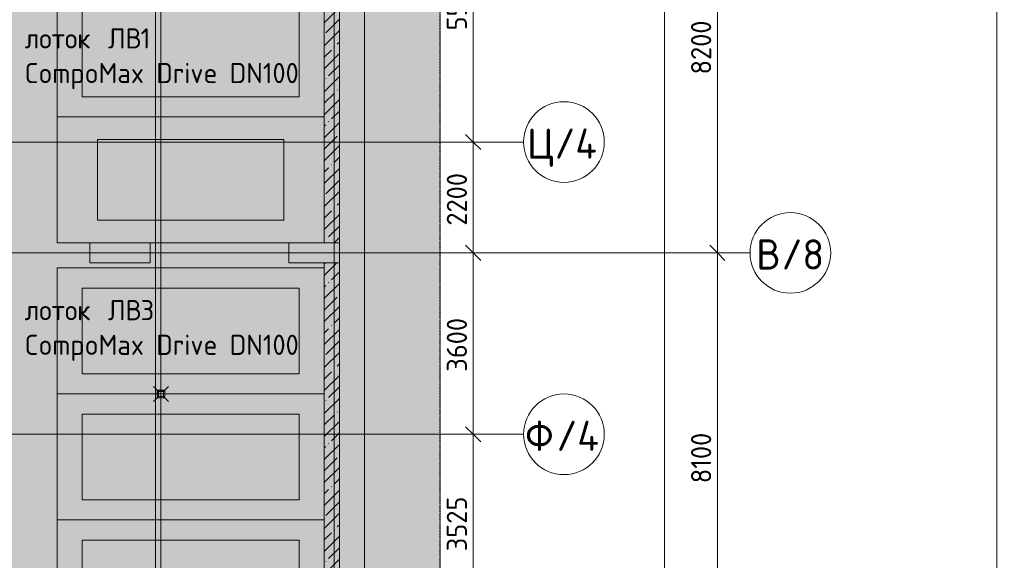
# Model space of a CAD drawing. Header units: millimetres. Extents: x -10358 to 171177, y -7314 to 134351.
# Tile 383 of 656: x 135579 to 155111, y 46098 to 56828. Entities that reach past the tile are written whole.
import ezdxf

# ---------------------------------------------------------------- set-up
doc = ezdxf.new("R2010")
doc.units = ezdxf.units.MM
for name, pattern in [('3_ Штрих_ 1 х 1 мм', [2, 1, -1]), ('3_ Штрих_ 5 х 3 мм', [8, 5, -3]), ('4_ Штрихпунктир_ 10 х 2 мм', [14, 10, -2, 0, -2])]:
    doc.linetypes.add(name, pattern=pattern)
for name, color, linetype, lineweight in [('A-ANNO-DIMS', 7, 'Continuous', 5), ('A-ANNO-DIMS-200', 7, 'Continuous', 5), ('A-DETL', 7, 'Continuous', 15), ('A-DETL-GENF', 7, 'Continuous', 13), ('A-FLOR', 7, 'Continuous', 13), ('A-WALL', 7, 'Continuous', 13), ('A-WALL-PATT', 7, 'Continuous', 13), ('C-PRKG', 7, 'Continuous', 13), ('G-ANNO-TEXT', 7, 'Continuous', 5), ('M-EQPM', 7, 'Continuous', 13), ('P-SANR-FIXT', 7, 'Continuous', 13), ('S-COLS', 7, 'Continuous', 15), ('S-GRID', 7, 'Continuous', 5), ('S-GRID-IDEN', 7, 'Continuous', 5)]:
    doc.layers.add(name, color=color, linetype=linetype, lineweight=lineweight)
doc.styles.add('GOST Common_1', font='GOST_Common.ttf', dxfattribs={"height": 600})
doc.styles.add('GOST Common_2', font='GOST_Common.ttf', dxfattribs={"height": 400})
doc.dimstyles.new('2_мм', dxfattribs={"dimscale": 304.8, "dimtxt": 402.285999, "dimasz": 0.984252, "dimexe": 0.656168, "dimexo": 0.984252, "dimgap": 0, "dimtad": 1, "dimdec": 0, "dimdsep": 46, "dimtxsty": 'GOST Common_2', "dimblk1": 'OBLIQUE', "dimblk2": 'OBLIQUE', "dimsah": 1, "dimcen": 0.09, "dimdle": 0.656168, "dimadec": 5, "dimazin": 2, "dimtfac": 1, "dimtdec": 4, "dimtix": 1, "dimtmove": 0, "dimatfit": 3, "dimfxl": 1, "dimtvp": 1, "dimtolj": 1, "dimtzin": 0, "dimarcsym": 2})
doc.dimstyles.new('2_мм_2', dxfattribs={"dimscale": 304.8, "dimtxt": 402.285999, "dimasz": 0.984252, "dimexe": 0.656168, "dimexo": 0.984252, "dimgap": 0, "dimtad": 1, "dimdec": 0, "dimdsep": 46, "dimtxsty": 'GOST Common_2', "dimblk1": 'OBLIQUE', "dimblk2": 'OBLIQUE', "dimsah": 1, "dimcen": 0.09, "dimdle": 0.656168, "dimadec": 5, "dimazin": 2, "dimtfac": 1, "dimtdec": 4, "dimtix": 1, "dimtmove": 0, "dimatfit": 3, "dimfxl": 1, "dimtvp": 1, "dimtolj": 1, "dimtzin": 0, "dimarcsym": 2})
pattern_1 = [(45, (0, 0), (-228.0985, 228.0985), []), (45, (228.1, 0), (-228.0985, 228.0985), [403.225, -80.645, 6.706, -73.939])]

# ---------------------------------------------------------------- blocks, each defined once
blk = doc.blocks.new('АР_Машиноместо - 5300x2500_С-V40-Маркировочный план-схема -1 этажа на отм_-5_600')
at = {"layer": 'C-PRKG'}
for p, q in [((2500, 0), (0, 0)), ((0, 0), (0, -1985)), ((2500, 0), (2500, -5300)), ((400, -500), (400, -4800)), ((400, -500), (2100, -500)), ((2100, -500), (2100, -4800)), ((0, -2135), (0, -5300)), ((400, -4800), (2100, -4800))]:
    blk.add_line(p, q, dxfattribs=at)
blk = doc.blocks.new('АР_Машиноместо - 5300x2500_С-2205627-Маркировочный план-схема -1 этажа на отм_-5_600')
at = {"layer": 'C-PRKG'}
for p, q in [((2500, 0), (0, 0)), ((0, 0), (0, -5300)), ((2500, 0), (2500, -5300)), ((400, -500), (400, -4800)), ((400, -500), (2100, -500)), ((2100, -500), (2100, -4800)), ((400, -4800), (2100, -4800))]:
    blk.add_line(p, q, dxfattribs=at)
blk = doc.blocks.new('АР_Машиноместо - 5300x2500_С-V41-Маркировочный план-схема -1 этажа на отм_-5_600')
at = {"layer": 'C-PRKG'}
for p, q in [((2500, 0), (0, 0)), ((0, 0), (0, -5300)), ((2500, 0), (2500, -1985)), ((400, -500), (400, -4800)), ((400, -500), (2100, -500)), ((2100, -500), (2100, -4800)), ((2500, -2135), (2500, -5300)), ((400, -4800), (2100, -4800))]:
    blk.add_line(p, q, dxfattribs=at)
blk = doc.blocks.new('АР_Машиноместо - 4900x2400_М__5300х2500_-V49-Маркировочный план-схема -1 этажа на отм_-5_600')
at = {"layer": 'C-PRKG'}
for p, q in [((2500, 0), (0, 0)), ((0, 0), (0, -650)), ((2500, 0), (2500, -5300)), ((450, -800), (450, -4500)), ((450, -800), (2050, -800)), ((2050, -800), (2050, -4500)), ((0, -1850), (0, -4600)), ((450, -4500), (2050, -4500))]:
    blk.add_line(p, q, dxfattribs=at)
blk = doc.blocks.new('АР_Канал вертикальный прямоугольный - ВК-5404241-Маркировочный план-схема -1 этажа на отм_-5_600')
at = {"layer": 'A-DETL-GENF', "linetype": '3_ Штрих_ 1 х 1 мм'}
for p, q in [((75, 75), (-75, 75)), ((-75, 75), (-75, -75)), ((75, 75), (-75, 75)), ((-75, 75), (-75, -75)), ((-75, -75), (-60, 60)), ((-75, -75), (-60, 60)), ((-60, 60), (75, 75)), ((-60, 60), (75, 75)), ((75, -75), (75, 75)), ((-75, -75), (75, -75))]:
    blk.add_line(p, q, dxfattribs=at)
at = {"layer": 'M-EQPM'}
for p, q in [((-75, -75), (-75, 75)), ((-75, 75), (75, 75)), ((75, 75), (75, -75)), ((75, -75), (-75, -75))]:
    blk.add_line(p, q, dxfattribs=at)
blk = doc.blocks.new('АР_Трап - 100-100-V124-Маркировочный план-схема -1 этажа на отм_-5_600')
at = {"layer": 'P-SANR-FIXT'}
for p, q in [((-50, 50), (-150, 150)), ((-100, 0), (100, 0)), ((-50, -50), (-50, 50)), ((50, 50), (-50, 50)), ((0, -100), (0, 100)), ((50, 50), (150, 150)), ((50, -50), (50, 50)), ((-50, -50), (-150, -150)), ((-50, -50), (50, -50)), ((50, -50), (150, -150))]:
    blk.add_line(p, q, dxfattribs=at)
blk = doc.blocks.new('Ось сетки - 8_0 мм-31302-Маркировочный план-схема -1 этажа на отм_-5_600')
at = {"layer": 'S-GRID-IDEN'}
blk.add_circle((0, 0), 4, dxfattribs=at)
blk = doc.blocks.new('DIMBLOCK57-Маркировочный план-схема -1 этажа на отм_-5_600')
at = {"layer": 'A-ANNO-DIMS-200', "lineweight": 25}
for p, q in [((144574, 48600), (144424, 48750)), ((144574, 48600), (144724, 48450)), ((144574, 45075), (144424, 45225)), ((144574, 45075), (144724, 44925))]:
    blk.add_line(p, q, dxfattribs=at)
at = {"layer": 'A-ANNO-DIMS-200'}
for p, q in [((144662, 48600), (144374, 48600)), ((144574, 45075), (144574, 48600)), ((144574, 48600), (144662, 48600)), ((144662, 45075), (144374, 45075)), ((144574, 45075), (144662, 45075))]:
    blk.add_line(p, q, dxfattribs=at)
at = {"layer": 'A-ANNO-DIMS-200', "color": 0, "insert": (144051, 46278), "char_height": 400, "width": 1341.86, "attachment_point": 1, "rotation": 90, "line_spacing_factor": 1.022761, "style": 'GOST Common_2'}
blk.add_mtext('3525', dxfattribs=at)
blk = doc.blocks.new('_Oblique')
at = {"color": 0, "linetype": 'ByBlock', "lineweight": -2}
blk.add_line((-0.5, -0.5), (0.5, 0.5), dxfattribs=at)
blk = doc.blocks.new('DIMBLOCK58-Маркировочный план-схема -1 этажа на отм_-5_600')
at = {"layer": 'A-ANNO-DIMS-200', "lineweight": 25}
for p, q in [((144574, 52200), (144424, 52350)), ((144574, 52200), (144724, 52050)), ((144574, 48600), (144424, 48750)), ((144574, 48600), (144724, 48450))]:
    blk.add_line(p, q, dxfattribs=at)
at = {"layer": 'A-ANNO-DIMS-200'}
for p, q in [((144662, 52200), (144374, 52200)), ((144574, 48600), (144574, 52200)), ((144574, 52200), (144662, 52200)), ((144662, 48600), (144374, 48600)), ((144574, 48600), (144662, 48600))]:
    blk.add_line(p, q, dxfattribs=at)
at = {"layer": 'A-ANNO-DIMS-200', "color": 0, "insert": (144051, 49841), "char_height": 400, "width": 1341.86, "attachment_point": 1, "rotation": 90, "line_spacing_factor": 1.022761, "style": 'GOST Common_2'}
blk.add_mtext('3600', dxfattribs=at)
blk = doc.blocks.new('DIMBLOCK59-Маркировочный план-схема -1 этажа на отм_-5_600')
at = {"layer": 'A-ANNO-DIMS-200', "lineweight": 25}
for p, q in [((144574, 54400), (144424, 54550)), ((144574, 54400), (144724, 54250)), ((144574, 52200), (144424, 52350)), ((144574, 52200), (144724, 52050))]:
    blk.add_line(p, q, dxfattribs=at)
at = {"layer": 'A-ANNO-DIMS-200'}
for p, q in [((144662, 54400), (144374, 54400)), ((144574, 52200), (144574, 54400)), ((144574, 54400), (144662, 54400)), ((144662, 52200), (144374, 52200)), ((144574, 52200), (144662, 52200))]:
    blk.add_line(p, q, dxfattribs=at)
at = {"layer": 'A-ANNO-DIMS-200', "color": 0, "insert": (144051, 52741), "char_height": 400, "width": 1341.86, "attachment_point": 1, "rotation": 90, "line_spacing_factor": 1.022761, "style": 'GOST Common_2'}
blk.add_mtext('2200', dxfattribs=at)
blk = doc.blocks.new('DIMBLOCK60-Маркировочный план-схема -1 этажа на отм_-5_600')
at = {"layer": 'A-ANNO-DIMS-200', "lineweight": 25}
for p, q in [((144574, 59950), (144424, 60100)), ((144574, 59950), (144724, 59800)), ((144574, 54400), (144424, 54550)), ((144574, 54400), (144724, 54250))]:
    blk.add_line(p, q, dxfattribs=at)
at = {"layer": 'A-ANNO-DIMS-200'}
for p, q in [((144662, 59950), (144374, 59950)), ((144574, 54400), (144574, 59950)), ((144574, 59950), (144662, 59950)), ((144662, 54400), (144374, 54400)), ((144574, 54400), (144662, 54400))]:
    blk.add_line(p, q, dxfattribs=at)
at = {"layer": 'A-ANNO-DIMS-200', "color": 0, "insert": (144051, 56616), "char_height": 400, "width": 1341.86, "attachment_point": 1, "rotation": 90, "line_spacing_factor": 1.022761, "style": 'GOST Common_2'}
blk.add_mtext('5550', dxfattribs=at)
blk = doc.blocks.new('DIMBLOCK63-Маркировочный план-схема -1 этажа на отм_-5_600')
at = {"layer": 'A-ANNO-DIMS-200', "lineweight": 25}
for p, q in [((149420, 52200), (149270, 52350)), ((149420, 52200), (149570, 52050)), ((149420, 44100), (149270, 44250)), ((149420, 44100), (149570, 43950))]:
    blk.add_line(p, q, dxfattribs=at)
at = {"layer": 'A-ANNO-DIMS-200'}
for p, q in [((149507, 52200), (149220, 52200)), ((149420, 44100), (149420, 52200)), ((149420, 52200), (149507, 52200)), ((149507, 44100), (149220, 44100)), ((149420, 44100), (149507, 44100))]:
    blk.add_line(p, q, dxfattribs=at)
at = {"layer": 'A-ANNO-DIMS-200', "color": 0, "insert": (148897, 47628), "char_height": 400, "width": 1251.86, "attachment_point": 1, "rotation": 90, "line_spacing_factor": 1.022761, "style": 'GOST Common_2'}
blk.add_mtext('8100', dxfattribs=at)
blk = doc.blocks.new('DIMBLOCK64-Маркировочный план-схема -1 этажа на отм_-5_600')
at = {"layer": 'A-ANNO-DIMS-200'}
for p, q in [((149507, 60400), (149220, 60400)), ((149420, 52200), (149420, 60400)), ((149420, 60400), (149507, 60400)), ((149507, 52200), (149220, 52200)), ((149420, 52200), (149507, 52200))]:
    blk.add_line(p, q, dxfattribs=at)
at = {"layer": 'A-ANNO-DIMS-200', "lineweight": 25}
for p, q in [((149420, 60400), (149270, 60550)), ((149420, 60400), (149570, 60250)), ((149420, 52200), (149270, 52350)), ((149420, 52200), (149570, 52050))]:
    blk.add_line(p, q, dxfattribs=at)
at = {"layer": 'A-ANNO-DIMS-200', "color": 0, "insert": (148897, 55741), "char_height": 400, "width": 1341.86, "attachment_point": 1, "rotation": 90, "line_spacing_factor": 1.022761, "style": 'GOST Common_2'}
blk.add_mtext('8200', dxfattribs=at)
blk = doc.blocks.new('DIMBLOCK164-Маркировочный план-схема -1 этажа на отм_-5_600')
at = {"layer": 'A-ANNO-DIMS-200'}
for p, q in [((155049, 80700), (154761, 80700)), ((154961, -200), (154961, 80700)), ((154961, 80700), (155049, 80700)), ((155049, 0), (154761, 0)), ((154961, 0), (155049, 0))]:
    blk.add_line(p, q, dxfattribs=at)
at = {"layer": 'A-ANNO-DIMS-200', "lineweight": 25}
for p, q in [((154961, 80700), (154811, 80850)), ((154961, 80700), (155111, 80550)), ((154961, 0), (154811, 150)), ((154961, 0), (155111, -150))]:
    blk.add_line(p, q, dxfattribs=at)
at = {"layer": 'A-ANNO-DIMS-200', "color": 0, "insert": (154439, 39651), "char_height": 400, "width": 1677.33, "attachment_point": 1, "rotation": 90, "line_spacing_factor": 1.022761, "style": 'GOST Common_2'}
blk.add_mtext('80700', dxfattribs=at)
blk = doc.blocks.new('DIMBLOCK233-Маркировочный план-схема -1 этажа на отм_-5_600')
at = {"layer": 'A-ANNO-DIMS-200', "lineweight": 25}
for p, q in [((144574, 48600), (144424, 48750)), ((144574, 48600), (144724, 48450)), ((144574, 45075), (144424, 45225)), ((144574, 45075), (144724, 44925))]:
    blk.add_line(p, q, dxfattribs=at)
at = {"layer": 'A-ANNO-DIMS-200'}
for p, q in [((144662, 48600), (144374, 48600)), ((144574, 45075), (144574, 48600)), ((144574, 48600), (144662, 48600)), ((144662, 45075), (144374, 45075)), ((144574, 45075), (144662, 45075))]:
    blk.add_line(p, q, dxfattribs=at)
at = {"layer": 'A-ANNO-DIMS-200', "color": 0, "insert": (144051, 46278), "char_height": 400, "width": 1341.86, "attachment_point": 1, "rotation": 90, "line_spacing_factor": 1.022761, "style": 'GOST Common_2'}
blk.add_mtext('3525', dxfattribs=at)
blk = doc.blocks.new('DIMBLOCK234-Маркировочный план-схема -1 этажа на отм_-5_600')
at = {"layer": 'A-ANNO-DIMS-200', "lineweight": 25}
for p, q in [((144574, 52200), (144424, 52350)), ((144574, 52200), (144724, 52050)), ((144574, 48600), (144424, 48750)), ((144574, 48600), (144724, 48450))]:
    blk.add_line(p, q, dxfattribs=at)
at = {"layer": 'A-ANNO-DIMS-200'}
for p, q in [((144662, 52200), (144374, 52200)), ((144574, 48600), (144574, 52200)), ((144574, 52200), (144662, 52200)), ((144662, 48600), (144374, 48600)), ((144574, 48600), (144662, 48600))]:
    blk.add_line(p, q, dxfattribs=at)
at = {"layer": 'A-ANNO-DIMS-200', "color": 0, "insert": (144051, 49841), "char_height": 400, "width": 1341.86, "attachment_point": 1, "rotation": 90, "line_spacing_factor": 1.022761, "style": 'GOST Common_2'}
blk.add_mtext('3600', dxfattribs=at)
blk = doc.blocks.new('DIMBLOCK235-Маркировочный план-схема -1 этажа на отм_-5_600')
at = {"layer": 'A-ANNO-DIMS-200', "lineweight": 25}
for p, q in [((144574, 54400), (144424, 54550)), ((144574, 54400), (144724, 54250)), ((144574, 52200), (144424, 52350)), ((144574, 52200), (144724, 52050))]:
    blk.add_line(p, q, dxfattribs=at)
at = {"layer": 'A-ANNO-DIMS-200'}
for p, q in [((144662, 54400), (144374, 54400)), ((144574, 52200), (144574, 54400)), ((144574, 54400), (144662, 54400)), ((144662, 52200), (144374, 52200)), ((144574, 52200), (144662, 52200))]:
    blk.add_line(p, q, dxfattribs=at)
at = {"layer": 'A-ANNO-DIMS-200', "color": 0, "insert": (144051, 52741), "char_height": 400, "width": 1341.86, "attachment_point": 1, "rotation": 90, "line_spacing_factor": 1.022761, "style": 'GOST Common_2'}
blk.add_mtext('2200', dxfattribs=at)
blk = doc.blocks.new('DIMBLOCK236-Маркировочный план-схема -1 этажа на отм_-5_600')
at = {"layer": 'A-ANNO-DIMS-200', "lineweight": 25}
for p, q in [((144574, 59950), (144424, 60100)), ((144574, 59950), (144724, 59800)), ((144574, 54400), (144424, 54550)), ((144574, 54400), (144724, 54250))]:
    blk.add_line(p, q, dxfattribs=at)
at = {"layer": 'A-ANNO-DIMS-200'}
for p, q in [((144662, 59950), (144374, 59950)), ((144574, 54400), (144574, 59950)), ((144574, 59950), (144662, 59950)), ((144662, 54400), (144374, 54400)), ((144574, 54400), (144662, 54400))]:
    blk.add_line(p, q, dxfattribs=at)
at = {"layer": 'A-ANNO-DIMS-200', "color": 0, "insert": (144051, 56616), "char_height": 400, "width": 1341.86, "attachment_point": 1, "rotation": 90, "line_spacing_factor": 1.022761, "style": 'GOST Common_2'}
blk.add_mtext('5550', dxfattribs=at)
blk = doc.blocks.new('DIMBLOCK239-Маркировочный план-схема -1 этажа на отм_-5_600')
at = {"layer": 'A-ANNO-DIMS-200', "lineweight": 25}
for p, q in [((149420, 52200), (149270, 52350)), ((149420, 52200), (149570, 52050)), ((149420, 44100), (149270, 44250)), ((149420, 44100), (149570, 43950))]:
    blk.add_line(p, q, dxfattribs=at)
at = {"layer": 'A-ANNO-DIMS-200'}
for p, q in [((149507, 52200), (149220, 52200)), ((149420, 44100), (149420, 52200)), ((149420, 52200), (149507, 52200)), ((149507, 44100), (149220, 44100)), ((149420, 44100), (149507, 44100))]:
    blk.add_line(p, q, dxfattribs=at)
at = {"layer": 'A-ANNO-DIMS-200', "color": 0, "insert": (148897, 47628), "char_height": 400, "width": 1251.86, "attachment_point": 1, "rotation": 90, "line_spacing_factor": 1.022761, "style": 'GOST Common_2'}
blk.add_mtext('8100', dxfattribs=at)
blk = doc.blocks.new('DIMBLOCK240-Маркировочный план-схема -1 этажа на отм_-5_600')
at = {"layer": 'A-ANNO-DIMS-200'}
for p, q in [((149507, 60400), (149220, 60400)), ((149420, 52200), (149420, 60400)), ((149420, 60400), (149507, 60400)), ((149507, 52200), (149220, 52200)), ((149420, 52200), (149507, 52200))]:
    blk.add_line(p, q, dxfattribs=at)
at = {"layer": 'A-ANNO-DIMS-200', "lineweight": 25}
for p, q in [((149420, 60400), (149270, 60550)), ((149420, 60400), (149570, 60250)), ((149420, 52200), (149270, 52350)), ((149420, 52200), (149570, 52050))]:
    blk.add_line(p, q, dxfattribs=at)
at = {"layer": 'A-ANNO-DIMS-200', "color": 0, "insert": (148897, 55741), "char_height": 400, "width": 1341.86, "attachment_point": 1, "rotation": 90, "line_spacing_factor": 1.022761, "style": 'GOST Common_2'}
blk.add_mtext('8200', dxfattribs=at)
blk = doc.blocks.new('DIMBLOCK335-Маркировочный план-схема -1 этажа на отм_-5_600')
at = {"layer": 'A-ANNO-DIMS-200'}
for p, q in [((155049, 80700), (154761, 80700)), ((154961, -200), (154961, 80700)), ((154961, 80700), (155049, 80700)), ((155049, 0), (154761, 0)), ((154961, 0), (155049, 0))]:
    blk.add_line(p, q, dxfattribs=at)
at = {"layer": 'A-ANNO-DIMS-200', "lineweight": 25}
for p, q in [((154961, 80700), (154811, 80850)), ((154961, 80700), (155111, 80550)), ((154961, 0), (154811, 150)), ((154961, 0), (155111, -150))]:
    blk.add_line(p, q, dxfattribs=at)
at = {"layer": 'A-ANNO-DIMS-200', "color": 0, "insert": (154439, 39651), "char_height": 400, "width": 1677.33, "attachment_point": 1, "rotation": 90, "line_spacing_factor": 1.022761, "style": 'GOST Common_2'}
blk.add_mtext('80700', dxfattribs=at)

msp = doc.modelspace()

# ---------------------------------------------------------------- hatches: boundary and pattern name
at = {"layer": 'A-DETL-GENF', "true_color": 0xffffff}
h = msp.add_hatch(color=7, dxfattribs=at)
h.paths.add_polyline_path([(104300, -900), (133020, -900), (133020, 33900), (143920, 33900), (143920, 61561.8), (102310, 61561.8), (102310, 35400), (102285, 35400), (102285, 35550), (102135, 35550), (102135, 35400), (102110, 35400), (102110, 61561.8), (98370, 61561.8), (98370, 58200.1), (98170, 58200.1), (98170, 61561.8), (95628.4, 61561.8), (95628.4, 34000), (104300, 34000), (104300, -100)])
h.paths.add_polyline_path([(130320, 11900), (130320, 12700), (130440, 12700), (130440, 12750), (131470, 12750), (131470, 11900), (130440, 11900)])
h.paths.add_polyline_path([(131470, 12825), (130440, 12825), (130440, 12830), (130320, 12830), (130320, 13630), (130440, 13630), (130440, 13675), (131470, 13675), (131470, 12830)])
h.paths.add_polyline_path([(131116.4, 13750), (130440, 13750), (130440, 13760), (130320, 13760), (130320, 14560), (130440, 14560), (130440, 14700), (131470, 14700), (131470, 13750)])
h.paths.add_polyline_path([(113170, 15800), (112970, 15800), (112970, 37800), (108900, 37800), (108900, 38000), (113170, 38000), (113170, 17169.3)])
h.paths.add_polyline_path([(113145, 15825), (113145, 15975), (112995, 15975), (112995, 15825)])
h.paths.add_polyline_path([(128913, 16161), (128905.2, 16165.5), (128903, 16206), (128897.7, 16208.2), (128803, 16206), (128800.8, 16200.7), (128800.8, 16165.5), (128793, 16161), (128793, 16213), (128913, 16213), (128913, 16181.9)])
h.paths.add_polyline_path([(130440, 17700), (130440, 17800), (130320, 17800), (130320, 18600), (130440, 18600), (130440, 18650), (131470, 18650), (131470, 17700), (131116.4, 17700)])
h.paths.add_polyline_path([(129360, 17898), (129352.2, 17902.5), (129350, 17943), (129344.7, 17945.2), (129250, 17943), (129247.8, 17937.7), (129247.8, 17902.5), (129240, 17898), (129240, 17950), (129360, 17948.8), (129360, 17918.9)])
h.paths.add_polyline_path([(131116.4, 18725), (130440, 18725), (130440, 18800), (130320, 18800), (130320, 19600), (130440, 19600), (130440, 19675), (131470, 19675), (131470, 18725), (131424.8, 18725)])
h.paths.add_polyline_path([(131470, 19750), (130440, 19750), (130440, 19800), (130320, 19800), (130320, 20600), (130440, 20600), (130440, 20800), (131470, 20800), (131470, 19800)])
h.paths.add_polyline_path([(131116.4, 20900), (130440, 20900), (130440, 21125), (130320, 21125), (130320, 21925), (130440, 21925), (130440, 22035), (131470, 22035), (131470, 20900), (131372.5, 20900)])
h.paths.add_polyline_path([(131470, 22150), (130440, 22150), (130440, 22175), (130320, 22175), (130320, 22975), (130440, 22975), (130440, 23090), (131470, 23090), (131470, 22175)])
h.paths.add_polyline_path([(130457.1, 23165), (130440, 23165), (130440, 23225), (130320, 23225), (130320, 24025), (130440, 24025), (130440, 24125), (131470, 24125), (131470, 23165), (131116.4, 23165)])
h.paths.add_polyline_path([(129250, 23875), (129240, 23875), (129240, 23927), (129247.8, 23922.5), (129250, 23882), (129255.3, 23879.8), (129350, 23882), (129352.2, 23887.3), (129354.2, 23923.7), (129360, 23927), (129360, 23875), (129252.9, 23875)])
h.paths.add_polyline_path([(121707.7, 30870), (121668, 30870), (121672.5, 30877.8), (121713, 30880), (121715.2, 30885.3), (121713, 30980), (121707.7, 30982.2), (121671.3, 30984.2), (121668, 30990), (121720, 30990), (121720, 30870), (121713, 30870)])
h.paths.add_polyline_path([(124520, 32000), (124520, 32070), (124425, 32070), (124425, 33100), (125520, 33100), (125520, 32070), (125320, 32070), (125320, 32000), (124614.5, 32000)])
h.paths.add_polyline_path([(121664.5, 32000), (121570, 32000), (121570, 32070), (121470, 32070), (121470, 33100), (122380, 33100), (122380, 32070), (122370, 32070), (122370, 32000), (122066.7, 32000)])
h.paths.add_polyline_path([(123305.4, 32000), (122550, 32000), (122550, 32070), (122455, 32070), (122455, 33100), (123365, 33100), (123365, 32070), (123350, 32070), (123350, 32000), (123340, 32000)])
h.paths.add_polyline_path([(124322, 32000), (123530, 32000), (123530, 32070), (123440, 32070), (123440, 33100), (124350, 33100), (124350, 32070), (124330, 32070), (124330, 32000)])
h.paths.add_polyline_path([(121220, 35000), (121220, 35000), (120808.3, 35000)])
h.paths.add_polyline_path([(113145, 37825), (113145, 37975), (112995, 37975), (112995, 37825)])
h.paths.add_polyline_path([(132505, 39135), (132305, 39135), (132305, 61215), (132505, 61215), (132505, 46202.2)])
h.paths.add_polyline_path([(127398.3, 39190.7), (127286, 39243), (127355.8, 39392.8), (126966.1, 39574.5), (126966.1, 39962.1), (126904.7, 39962.1), (126904.7, 39673), (126780.8, 39673), (126780.8, 39985.7), (126552.4, 39985.7), (126537.5, 39956), (126514.1, 39930), (126486.3, 39911.7), (126456.8, 39901.2), (126420, 39898.8), (126391, 39903.7), (126360.6, 39917.2), (126334.6, 39937.9), (126314.7, 39964.5), (126302.1, 39995.2), (126297.7, 40028.2), (126302.1, 40062.4), (126314.7, 40093.4), (126334.6, 40120.1), (126360.6, 40140.9), (126391, 40154.4), (126421.7, 40160), (126454.9, 40157.6), (126488.1, 40145.7), (126514.1, 40128.6), (126797.1, 40128.6), (126832.2, 40191.7), (126886.7, 40256.9), (126930.7, 40296.7), (126991.4, 40335.8), (127057.7, 40364.4), (127139.9, 40382.7), (127202.8, 40387.2), (127271.7, 40381.3), (127341.7, 40363.5), (127407.8, 40334.6), (127468.4, 40295.1), (127521.6, 40246.4), (127566.2, 40189.6), (127604.2, 40116.9), (127626.8, 40046.7), (127637.3, 39987.1), (127638, 39914.9), (127626.8, 39843.5), (127598.4, 39763.8), (127566.2, 39705), (127527.2, 39653.4), (127474.8, 39603.6), (127415.1, 39563.1), (127349.5, 39532.9), (127513.7, 39438.1), (127492.5, 39392.8)])
h.paths.add_polyline_path([(127192.7, 39625.4), (127263.6, 39632.8), (127325, 39652.2), (127372.5, 39676.5), (127421.9, 39715.7), (127468.4, 39773.9), (127493.4, 39819), (127512.7, 39879.1), (127519.9, 39941.8), (127512.7, 40011.6), (127493.4, 40072.8), (127462.8, 40128.5), (127429.1, 40170.8), (127372.2, 40216.3), (127315.3, 40245.4), (127265.5, 40261.2), (127199.8, 40268), (127139.9, 40262.9), (127079.3, 40245.4), (127023.3, 40216.3), (126974, 40176.9), (126933.4, 40128.6), (127070, 40128.6), (127070, 39652.2), (127130, 39632.8), (127149.4, 39630.5)])
h.paths.add_polyline_path([(127202.8, 41038.4), (125545, 41038.4), (125545, 42788.4), (127220, 42788.4), (127220, 41038.4)])
h.paths.add_polyline_path([(109460, 44153.4), (107785, 44153.4), (107785, 45903.4), (109460, 45903.4), (109460, 44285)])
h.paths.add_polyline_path([(122170, 47063.4), (122170, 48400), (123420, 48400), (123420, 47063.4), (122740.1, 47063.4)])
h.paths.add_polyline_path([(132375, 49325), (132480, 49325), (132480, 49475), (132330, 49475), (132330, 49325)])
h.paths.add_polyline_path([(125770, 53538.4), (125380, 53538.4), (125380, 55288.4), (127055, 55288.4), (127055, 53538.4), (125884.2, 53538.4)])
h.paths.add_polyline_path([(113530.6, 53538.4), (113505, 53538.4), (113505, 55288.4), (115180, 55288.4), (115180, 53538.4), (114382.5, 53538.4)])
h.paths.add_polyline_path([(120270, 53538.4), (119390, 53538.4), (119390, 55288.4), (121065, 55288.4), (121065, 53538.4)])
h.paths.add_polyline_path([(97870, 58200), (97870.1, 58207), (97878, 58207), (97878, 58325), (97885, 58325), (97885, 58200)])
h.paths.add_polyline_path([(97805, 58200), (97805, 58325), (97812, 58325), (97812, 58207), (97820, 58207), (97820, 58200)])
at = {"layer": 'A-WALL-PATT', "lineweight": 5}
h = msp.add_hatch(dxfattribs=at)
h.set_pattern_fill('FP_1', color=256, style=0, pattern_type=2)
h.set_pattern_definition(pattern_1)
h.paths.add_polyline_path([(141620, 52400), (141920, 52400), (141920, 60100), (141620, 60100), (141620, 52588.2)])
h = msp.add_hatch(dxfattribs=at)
h.set_pattern_fill('FP_1', color=256, style=0, pattern_type=2)
h.set_pattern_definition(pattern_1)
h.paths.add_polyline_path([(141620, 44300), (141920, 44300), (141920, 52000), (141620, 52000), (141620, 44488.2)])

# ---------------------------------------------------------------- linework, layer by layer
at = {"layer": 'A-DETL', "linetype": '3_ Штрих_ 5 х 3 мм', "lineweight": 30}
msp.add_line((143920, 33900), (143920, 61561.8), dxfattribs=at)
at = {"layer": 'A-FLOR'}
for p, q in [((138380, 60560), (138380, 49475)), ((138380, 49325), (138380, 38685))]:
    msp.add_line(p, q, dxfattribs=at)
at = {"layer": 'A-WALL'}
for p, q in [((141620, 60100), (141620, 52400)), ((141920, 52400), (141920, 60100)), ((141620, 52400), (141920, 52400)), ((141920, 52000), (141620, 52000)), ((141620, 52000), (141620, 44300)), ((141920, 44300), (141920, 52000))]:
    msp.add_line(p, q, dxfattribs=at)
at = {"layer": 'S-COLS'}
for p, q in [((138170, 52400), (136970, 52400)), ((136970, 52400), (136970, 52000)), ((138170, 52000), (138170, 52400)), ((141920, 52400), (140920, 52400)), ((140920, 52400), (140920, 52000)), ((141920, 52000), (141920, 52400)), ((136970, 52000), (138170, 52000)), ((140920, 52000), (141920, 52000))]:
    msp.add_line(p, q, dxfattribs=at)
at = {"layer": 'S-GRID', "linetype": '4_ Штрихпунктир_ 10 х 2 мм'}
for p, q in [((148370, -5714.2), (148370, 132751)), ((138270, 26300.4), (138270, 75434.9)), ((141820, 26300.4), (141820, 75434.9)), ((142420, 27005), (142420, 75434.9)), ((145575, 54400), (111069.6, 54400)), ((150066.8, 52200), (110269.6, 52200)), ((145575, 48600), (111069.6, 48600))]:
    msp.add_line(p, q, dxfattribs=at)

# ---------------------------------------------------------------- block references
at = {"layer": 'C-PRKG', "rotation": 90.0000000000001}
for name, p in [('АР_Машиноместо - 5300x2500_С-2205627-Маркировочный план-схема -1 этажа на отм_-5_600', (136320, 54900)), ('АР_Машиноместо - 4900x2400_М__5300х2500_-V49-Маркировочный план-схема -1 этажа на отм_-5_600', (136320, 52400)), ('АР_Машиноместо - 5300x2500_С-V40-Маркировочный план-схема -1 этажа на отм_-5_600', (136320, 49400)), ('АР_Машиноместо - 5300x2500_С-V41-Маркировочный план-схема -1 этажа на отм_-5_600', (136320, 46900)), ('АР_Машиноместо - 5300x2500_С-2205627-Маркировочный план-схема -1 этажа на отм_-5_600', (136320, 44400))]:
    msp.add_blockref(name, p, dxfattribs=at)
at = {"layer": 'M-EQPM'}
msp.add_blockref('АР_Канал вертикальный прямоугольный - ВК-5404241-Маркировочный план-схема -1 этажа на отм_-5_600', (138380, 49400), dxfattribs=at)
at = {"layer": 'P-SANR-FIXT'}
msp.add_blockref('АР_Трап - 100-100-V124-Маркировочный план-схема -1 этажа на отм_-5_600', (138380, 49400), dxfattribs=at)
at = {"layer": 'S-GRID-IDEN', "xscale": 199.9999999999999, "yscale": 199.9999999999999, "zscale": 199.9999999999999, "rotation": 89.99999999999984}
for p in [(146375, 54400), (150866.8, 52200), (146375, 48600)]:
    msp.add_blockref('Ось сетки - 8_0 мм-31302-Маркировочный план-схема -1 этажа на отм_-5_600', p, dxfattribs=at)

# ---------------------------------------------------------------- texts
at = {"layer": 'G-ANNO-TEXT', "char_height": 400, "attachment_point": 1, "style": 'GOST Common_2'}
for s, insert, width in [('\\fGOST Common|b0|i0|c204|p34|; ', (137184.2, 56657), 176.371), ('ЛВ', (137329.7, 56657), 785.654), ('1 ', (137977.9, 56657), 416.878), ('лоток', (135676, 56657), 1827.848), ('CompoMax Drive DN100', (135676, 55969.1), 6621.939), ('\\fGOST Common|b0|i0|c204|p34|; ', (137184.2, 51263.3), 176.371), ('ЛВ', (137329.7, 51263.3), 785.654), ('3 ', (137977.9, 51263.3), 513.08), ('лоток', (135676, 51263.3), 1827.848), ('CompoMax Drive DN100', (135676, 50575.4), 6621.939)]:
    msp.add_mtext(s, dxfattribs=dict(at, insert=insert, width=width))
at = {"layer": 'S-GRID-IDEN', "char_height": 600, "attachment_point": 1, "style": 'GOST Common_1'}
for s, insert, width in [('/4', (146188.5, 54669.1), 1106.329), ('\\fGOST Common|b0|i0|c204|p34|;Ц', (145646.1, 54669.1), 657.384), ('\\fGOST Common|b0|i0|c204|p34|;В', (150191, 52469.1), 609.282), ('/8', (150693.7, 52469.1), 1026.16), ('\\fGOST Common|b0|i0|c204|p34|;Ф', (145606.1, 48869.1), 753.586), ('/4', (146227.9, 48869.1), 1106.329)]:
    msp.add_mtext(s, dxfattribs=dict(at, insert=insert, width=width))

# ---------------------------------------------------------------- dimensions: what is measured, and where the dimension line sits
at = {"layer": 'A-ANNO-DIMS'}
for base, p1, p2, dimstyle, override, picture, middle in [((154961.5, 80700), (154749.3, 0), (154749.3, 80700), '2_мм', {"dimpost": '<>', "dimfxl": 80700}, 'DIMBLOCK164-Маркировочный план-схема -1 этажа на отм_-5_600', (154761.5, 40350)), ((154961.5, 80700), (154749.3, 0), (154749.3, 80700), '2_мм_2', {"dimpost": '<>', "dimfxl": 80700}, 'DIMBLOCK335-Маркировочный план-схема -1 этажа на отм_-5_600', (154761.5, 40350)), ((149419.6, 60400), (149207.5, 52200), (149207.5, 60400), '2_мм', {"dimpost": '<>', "dimfxl": 8200}, 'DIMBLOCK64-Маркировочный план-схема -1 этажа на отм_-5_600', (149219.6, 56300)), ((149419.6, 60400), (149207.5, 52200), (149207.5, 60400), '2_мм', {"dimpost": '<>', "dimfxl": 8200}, 'DIMBLOCK240-Маркировочный план-схема -1 этажа на отм_-5_600', (149219.6, 56300)), ((144574, 59950), (144361.9, 54400), (144361.9, 59950), '2_мм', {"dimpost": '<>', "dimfxl": 5550}, 'DIMBLOCK60-Маркировочный план-схема -1 этажа на отм_-5_600', (144374, 57175)), ((144574, 59950), (144361.9, 54400), (144361.9, 59950), '2_мм', {"dimpost": '<>', "dimfxl": 5550}, 'DIMBLOCK236-Маркировочный план-схема -1 этажа на отм_-5_600', (144374, 57175)), ((144574, 54400), (144361.9, 52200), (144361.9, 54400), '2_мм', {"dimpost": '<>', "dimfxl": 2200}, 'DIMBLOCK59-Маркировочный план-схема -1 этажа на отм_-5_600', (144374, 53300)), ((144574, 54400), (144361.9, 52200), (144361.9, 54400), '2_мм', {"dimpost": '<>', "dimfxl": 2200}, 'DIMBLOCK235-Маркировочный план-схема -1 этажа на отм_-5_600', (144374, 53300)), ((144574, 52200), (144361.9, 48600), (144361.9, 52200), '2_мм', {"dimpost": '<>', "dimfxl": 3600}, 'DIMBLOCK58-Маркировочный план-схема -1 этажа на отм_-5_600', (144374, 50400)), ((144574, 52200), (144361.9, 48600), (144361.9, 52200), '2_мм', {"dimpost": '<>', "dimfxl": 3600}, 'DIMBLOCK234-Маркировочный план-схема -1 этажа на отм_-5_600', (144374, 50400)), ((149419.6, 52200), (149207.5, 44100), (149207.5, 52200), '2_мм', {"dimpost": '<>', "dimfxl": 8100}, 'DIMBLOCK63-Маркировочный план-схема -1 этажа на отм_-5_600', (149219.6, 48150)), ((149419.6, 52200), (149207.5, 44100), (149207.5, 52200), '2_мм', {"dimpost": '<>', "dimfxl": 8100}, 'DIMBLOCK239-Маркировочный план-схема -1 этажа на отм_-5_600', (149219.6, 48150)), ((144574, 48600), (144361.9, 45075), (144361.9, 48600), '2_мм', {"dimpost": '<>', "dimfxl": 3525}, 'DIMBLOCK57-Маркировочный план-схема -1 этажа на отм_-5_600', (144374, 46837.5)), ((144574, 48600), (144361.9, 45075), (144361.9, 48600), '2_мм', {"dimpost": '<>', "dimfxl": 3525}, 'DIMBLOCK233-Маркировочный план-схема -1 этажа на отм_-5_600', (144374, 46837.5))]:
    dim = msp.add_linear_dim(base=base, p1=p1, p2=p2, angle=90, dimstyle=dimstyle, override=override, dxfattribs=at)
    dim.commit()
    dim.dimension.update_dxf_attribs({"geometry": picture, "text_midpoint": middle})

doc.saveas('drawing.dxf')
